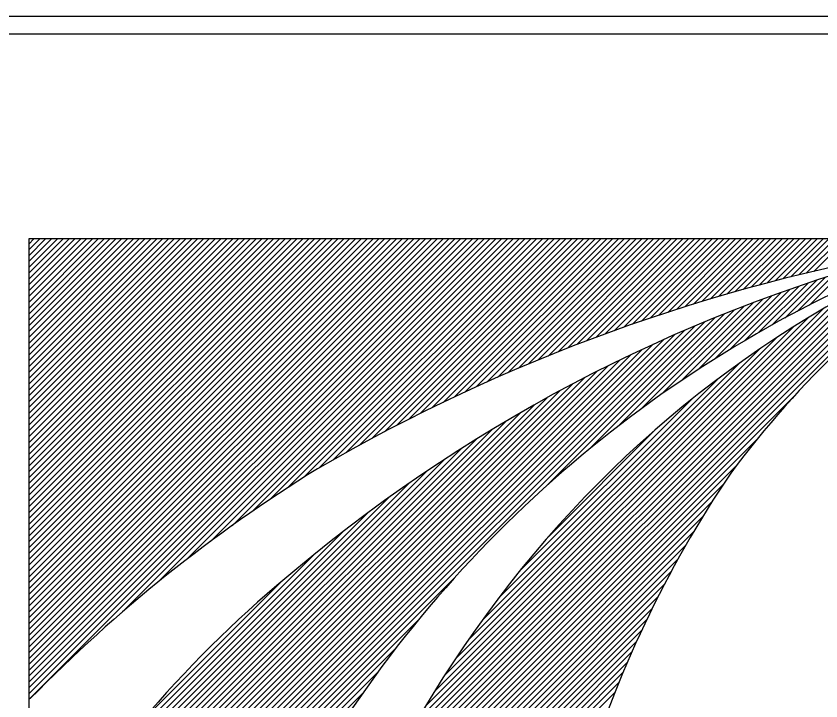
# Model space of a CAD drawing. Extents: x -12 to 6962, y -3756 to 679.
# Drawn here: x 498.06 to 511.76, y -3352 to -3340.34 of the extents above; entities that cross this region are included whole.
import ezdxf

# ---------------------------------------------------------------- set-up
doc = ezdxf.new("R2010")
doc.units = 0
doc.layers.add('Level 1', color=7, linetype='Continuous')

msp = doc.modelspace()

# ---------------------------------------------------------------- linework, layer by layer
at = {"layer": 'Level 1'}
for p, q in [((491.083, -3340.343), (521.968, -3340.343)), ((491.324, -3340.645), (521.727, -3340.645)), ((514.439, -3344.136), (498.279, -3344.136)), ((498.279, -3344.136), (498.279, -3351.991)), ((498.279, -3344.225), (498.368, -3344.136)), ((498.279, -3344.324), (498.468, -3344.136)), ((498.279, -3344.424), (498.567, -3344.136)), ((498.279, -3344.523), (498.666, -3344.136)), ((498.279, -3344.623), (498.766, -3344.136)), ((498.279, -3344.722), (498.865, -3344.136)), ((498.279, -3344.822), (498.965, -3344.136)), ((498.279, -3344.921), (499.064, -3344.136)), ((498.279, -3345.02), (499.164, -3344.136)), ((498.279, -3345.12), (499.263, -3344.136)), ((498.279, -3345.219), (499.363, -3344.136)), ((498.279, -3345.319), (499.462, -3344.136)), ((498.279, -3345.418), (499.561, -3344.136)), ((498.279, -3345.518), (499.661, -3344.136)), ((498.279, -3345.617), (499.76, -3344.136)), ((498.279, -3345.716), (499.86, -3344.136)), ((498.279, -3345.816), (499.959, -3344.136)), ((498.279, -3345.915), (500.059, -3344.136)), ((498.279, -3346.015), (500.158, -3344.136)), ((498.279, -3346.114), (500.257, -3344.136)), ((498.279, -3346.214), (500.357, -3344.136)), ((498.279, -3346.313), (500.456, -3344.136)), ((498.279, -3346.413), (500.556, -3344.136)), ((498.279, -3346.512), (500.655, -3344.136)), ((498.279, -3346.611), (500.755, -3344.136)), ((498.279, -3346.711), (500.854, -3344.136)), ((498.279, -3346.81), (500.954, -3344.136)), ((498.279, -3346.91), (501.053, -3344.136)), ((498.279, -3347.009), (501.152, -3344.136)), ((498.279, -3347.109), (501.252, -3344.136)), ((498.279, -3347.208), (501.351, -3344.136)), ((498.279, -3347.307), (501.451, -3344.136)), ((498.279, -3347.407), (501.55, -3344.136)), ((498.279, -3347.506), (501.65, -3344.136)), ((498.279, -3347.606), (501.749, -3344.136)), ((498.279, -3347.705), (501.848, -3344.136)), ((498.279, -3347.805), (501.948, -3344.136)), ((498.279, -3347.904), (502.047, -3344.136)), ((498.279, -3348.004), (502.147, -3344.136)), ((498.279, -3348.103), (502.246, -3344.136)), ((498.279, -3348.202), (502.346, -3344.136)), ((498.279, -3348.302), (502.445, -3344.136)), ((498.279, -3348.401), (502.545, -3344.136)), ((498.279, -3348.501), (502.644, -3344.136)), ((498.279, -3348.6), (502.743, -3344.136)), ((498.279, -3348.7), (502.843, -3344.136)), ((498.279, -3348.799), (502.942, -3344.136)), ((498.279, -3348.898), (503.042, -3344.136)), ((498.279, -3348.998), (503.141, -3344.136)), ((498.279, -3349.097), (503.241, -3344.136)), ((498.279, -3349.197), (503.34, -3344.136)), ((498.279, -3349.296), (503.439, -3344.136)), ((498.279, -3349.396), (503.539, -3344.136)), ((498.279, -3349.495), (503.638, -3344.136)), ((498.279, -3349.595), (503.738, -3344.136)), ((498.279, -3349.694), (503.837, -3344.136)), ((498.279, -3349.793), (503.937, -3344.136)), ((498.279, -3349.893), (504.036, -3344.136)), ((498.279, -3349.992), (504.136, -3344.136)), ((498.279, -3350.092), (504.235, -3344.136)), ((498.279, -3350.191), (504.334, -3344.136)), ((498.279, -3350.291), (504.434, -3344.136)), ((498.279, -3350.39), (504.533, -3344.136)), ((498.279, -3350.489), (504.633, -3344.136)), ((498.279, -3350.589), (504.732, -3344.136)), ((498.279, -3350.688), (504.832, -3344.136)), ((498.279, -3350.788), (504.931, -3344.136)), ((498.279, -3350.887), (505.03, -3344.136)), ((498.279, -3350.987), (505.13, -3344.136)), ((498.279, -3351.086), (505.229, -3344.136)), ((498.279, -3351.185), (505.329, -3344.136)), ((498.279, -3351.285), (505.428, -3344.136)), ((498.279, -3351.384), (505.528, -3344.136)), ((498.279, -3351.484), (505.627, -3344.136)), ((498.279, -3351.583), (505.727, -3344.136)), ((498.279, -3351.683), (505.826, -3344.136)), ((498.279, -3351.782), (505.925, -3344.136)), ((498.279, -3351.882), (506.025, -3344.136)), ((498.279, -3351.981), (506.124, -3344.136)), ((499.853, -3350.507), (506.224, -3344.136)), ((500.476, -3349.983), (506.323, -3344.136)), ((500.958, -3349.601), (506.423, -3344.136)), ((501.37, -3349.288), (506.522, -3344.136)), ((501.739, -3349.019), (506.621, -3344.136)), ((502.075, -3348.782), (506.721, -3344.136)), ((502.387, -3348.569), (506.82, -3344.136)), ((502.679, -3348.376), (506.92, -3344.136)), ((502.956, -3348.199), (507.019, -3344.136)), ((503.219, -3348.036), (507.119, -3344.136)), ((503.451, -3347.903), (507.218, -3344.136)), ((503.678, -3347.775), (507.318, -3344.136)), ((503.901, -3347.652), (507.417, -3344.136)), ((504.116, -3347.536), (507.516, -3344.136)), ((504.329, -3347.422), (507.616, -3344.136)), ((504.536, -3347.315), (507.715, -3344.136)), ((504.74, -3347.211), (507.815, -3344.136)), ((504.94, -3347.11), (507.914, -3344.136)), ((505.136, -3347.013), (508.014, -3344.136)), ((505.329, -3346.92), (508.113, -3344.136)), ((505.519, -3346.829), (508.212, -3344.136)), ((505.706, -3346.742), (508.312, -3344.136)), ((505.89, -3346.657), (508.411, -3344.136)), ((506.072, -3346.575), (508.511, -3344.136)), ((506.251, -3346.495), (508.61, -3344.136)), ((506.428, -3346.418), (508.71, -3344.136)), ((506.603, -3346.342), (508.809, -3344.136)), ((506.774, -3346.27), (508.908, -3344.136)), ((506.945, -3346.198), (509.008, -3344.136)), ((507.113, -3346.131), (509.107, -3344.136)), ((507.28, -3346.063), (509.207, -3344.136)), ((507.443, -3345.999), (509.306, -3344.136)), ((507.606, -3345.935), (509.406, -3344.136)), ((507.768, -3345.874), (509.505, -3344.136)), ((507.926, -3345.814), (509.605, -3344.136)), ((508.085, -3345.755), (509.704, -3344.136)), ((508.241, -3345.699), (509.803, -3344.136)), ((508.396, -3345.643), (509.903, -3344.136)), ((508.549, -3345.589), (510.002, -3344.136)), ((508.701, -3345.537), (510.102, -3344.136)), ((508.852, -3345.485), (510.201, -3344.136)), ((509.001, -3345.436), (510.301, -3344.136)), ((509.149, -3345.387), (510.4, -3344.136)), ((509.297, -3345.339), (510.499, -3344.136)), ((509.442, -3345.293), (510.599, -3344.136)), ((509.587, -3345.248), (510.698, -3344.136)), ((509.73, -3345.203), (510.798, -3344.136)), ((509.872, -3345.161), (510.897, -3344.136)), ((510.014, -3345.119), (510.997, -3344.136)), ((510.154, -3345.078), (511.096, -3344.136)), ((510.293, -3345.038), (511.196, -3344.136)), ((510.432, -3344.999), (511.295, -3344.136)), ((510.57, -3344.961), (511.394, -3344.136)), ((510.706, -3344.924), (511.494, -3344.136)), ((510.842, -3344.887), (511.593, -3344.136)), ((510.976, -3344.852), (511.693, -3344.136)), ((511.11, -3344.818), (511.792, -3344.136)), ((511.243, -3344.784), (511.892, -3344.136)), ((511.375, -3344.752), (511.991, -3344.136)), ((511.506, -3344.72), (512.09, -3344.136)), ((511.637, -3344.689), (512.19, -3344.136)), ((503.978, -3354.038), (513.647, -3344.369)), ((504.069, -3353.848), (513.465, -3344.452)), ((504.168, -3353.65), (513.279, -3344.539)), ((504.27, -3353.449), (513.086, -3344.632)), ((504.376, -3353.242), (512.889, -3344.73)), ((511.14, -3345.484), (511.833, -3344.791)), ((511.354, -3345.37), (511.98, -3344.743)), ((511.56, -3345.263), (512.125, -3344.698)), ((504.491, -3353.028), (512.687, -3344.832)), ((504.611, -3352.808), (512.477, -3344.943)), ((510.455, -3345.871), (511.386, -3344.94)), ((510.692, -3345.733), (511.537, -3344.889)), ((510.92, -3345.605), (511.686, -3344.838)), ((504.738, -3352.582), (512.259, -3345.061)), ((509.944, -3346.183), (511.08, -3345.047)), ((510.206, -3346.021), (511.235, -3344.992)), ((504.876, -3352.345), (512.033, -3345.187)), ((509.052, -3346.777), (510.61, -3345.219)), ((509.371, -3346.557), (510.768, -3345.16)), ((509.667, -3346.361), (510.926, -3345.102)), ((505.023, -3352.098), (511.798, -3345.323)), ((508.293, -3347.337), (510.286, -3345.344)), ((508.7, -3347.03), (510.449, -3345.281)), ((505.182, -3351.84), (511.552, -3345.47)), ((507.101, -3348.33), (509.955, -3345.477)), ((507.803, -3347.727), (510.122, -3345.409)), ((498.279, -3357.052), (509.786, -3345.545)), ((498.279, -3356.953), (509.614, -3345.618)), ((505.354, -3351.568), (511.291, -3345.632)), ((498.279, -3356.853), (509.442, -3345.691)), ((498.279, -3356.754), (509.264, -3345.769)), ((498.279, -3356.655), (509.086, -3345.847)), ((505.544, -3351.28), (511.012, -3345.811)), ((498.279, -3356.555), (508.903, -3345.931)), ((498.279, -3356.456), (508.719, -3346.016)), ((505.754, -3350.97), (510.71, -3346.014)), ((498.279, -3356.356), (508.53, -3346.105)), ((498.279, -3356.257), (508.339, -3346.197)), ((498.279, -3356.157), (508.143, -3346.293)), ((505.992, -3350.632), (510.378, -3346.246)), ((498.279, -3356.058), (507.944, -3346.393)), ((498.279, -3355.958), (507.741, -3346.497)), ((506.265, -3350.259), (510.006, -3346.519)), ((498.279, -3355.859), (507.532, -3346.607)), ((498.279, -3355.76), (507.319, -3346.719)), ((498.279, -3355.66), (507.1, -3346.84)), ((503.89, -3354.226), (511.303, -3346.813)), ((506.613, -3349.812), (509.559, -3346.866)), ((498.279, -3355.561), (506.875, -3346.965)), ((498.279, -3355.461), (506.644, -3347.096)), ((498.279, -3355.362), (506.404, -3347.237)), ((498.279, -3355.262), (506.156, -3347.385)), ((507.113, -3349.213), (508.96, -3347.366)), ((498.279, -3355.163), (505.9, -3347.543)), ((503.805, -3354.41), (510.683, -3347.533)), ((498.279, -3355.064), (505.633, -3347.71)), ((498.347, -3354.896), (505.352, -3347.891)), ((498.515, -3354.629), (505.056, -3348.088)), ((503.725, -3354.59), (510.321, -3347.994)), ((498.698, -3354.346), (504.741, -3348.304)), ((503.647, -3354.767), (510.089, -3348.326)), ((498.902, -3354.043), (504.404, -3348.542)), ((503.574, -3354.94), (509.907, -3348.607)), ((499.134, -3353.712), (504.035, -3348.811)), ((503.502, -3355.111), (509.742, -3348.871)), ((499.408, -3353.338), (503.621, -3349.125)), ((503.434, -3355.278), (509.592, -3349.12)), ((503.367, -3355.444), (509.454, -3349.358)), ((499.737, -3352.91), (503.148, -3349.498)), ((503.305, -3355.606), (509.325, -3349.586)), ((503.243, -3355.767), (509.204, -3349.807)), ((498.279, -3357.152), (505.527, -3349.904)), ((500.19, -3352.357), (502.571, -3349.976)), ((503.186, -3355.924), (509.093, -3350.017)), ((503.129, -3356.081), (508.988, -3350.222)), ((503.075, -3356.234), (508.888, -3350.422)), ((498.279, -3357.251), (504.915, -3350.615)), ((503.022, -3356.387), (508.794, -3350.615)), ((502.971, -3356.537), (508.705, -3350.803)), ((498.279, -3357.351), (504.523, -3351.107)), ((502.923, -3356.685), (508.619, -3350.988)), ((502.875, -3356.832), (508.54, -3351.167)), ((502.83, -3356.976), (508.463, -3351.343)), ((498.279, -3357.45), (504.222, -3351.508)), ((502.785, -3357.121), (508.39, -3351.515)), ((502.744, -3357.262), (508.321, -3351.684)), ((498.279, -3357.549), (503.966, -3351.863)), ((502.702, -3357.402), (508.254, -3351.851))]:
    msp.add_line(p, q, dxfattribs=at)
msp.add_lwpolyline([(514.439, -3352.24), (514.439, -3344.136), (498.279, -3344.136), (498.279, -3363.219), (514.439, -3363.219), (514.439, -3358.757)], dxfattribs=at)
msp.add_circle((513.03, -3355.498), 3.552, dxfattribs=at)
for centre, radius, start, end in [((521.114, -3363.925), 20.966, 109.2886, 146.9233), ((521.114, -3363.925), 20.966, 109.2886, 146.9233), ((521.391, -3361.644), 18.931, 112.3635, 144.0592), ((521.391, -3361.644), 18.931, 112.3635, 144.0592), ((523.565, -3358.009), 16.605, 123.3388, 143.4625), ((520.148, -3370.493), 27.014, 104.2159, 129.8498), ((518.762, -3374.867), 31.009, 99.7434, 120.1437), ((516.732, -3369.966), 25.761, 121.714, 135.6644), ((526.25, -3358.977), 19.356, 145.8906, 163.4136), ((515.937, -3365.725), 20.656, 129.3572, 148.7437), ((523.89, -3363.513), 22.052, 143.9362, 171.0238), ((523.89, -3363.513), 22.052, 143.9362, 171.0238)]:
    msp.add_arc(centre, radius, start, end, dxfattribs=at)

doc.saveas('drawing.dxf')
